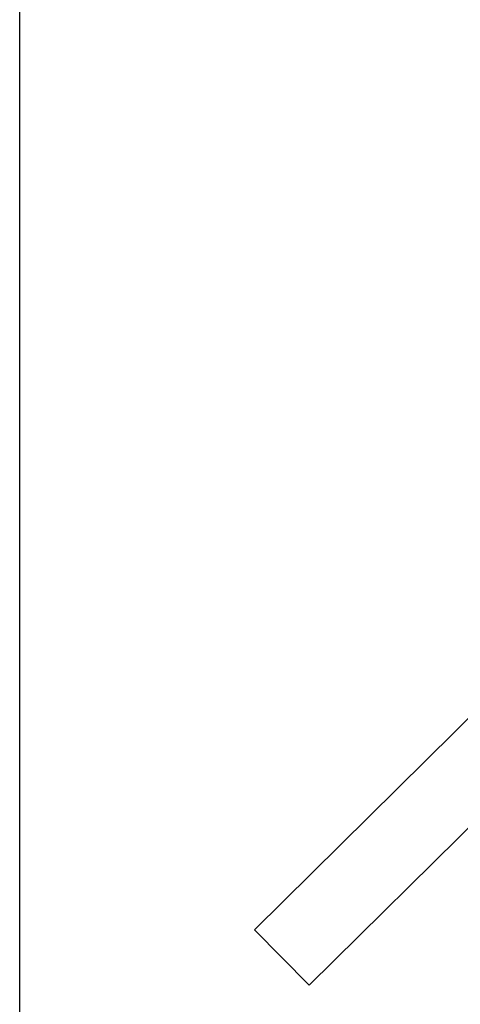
# Model space of a CAD drawing. Extents: x -350 to 540, y -53 to 541.
# Tile 411 of 569: x 172 to 184, y 198 to 223. Entities that reach past the tile are written whole.
import ezdxf

# ---------------------------------------------------------------- set-up
doc = ezdxf.new("R2010")
doc.units = 0
doc.layers.get('0').update_dxf_attribs({"lineweight": 35})
doc.layers.add('_3d_View_', color=7, linetype='Continuous')
doc.layers.add('A_Dach', color=1, linetype='Continuous', lineweight=35, true_color=0xff0000)

# ---------------------------------------------------------------- blocks, each defined once
blk = doc.blocks.new('Referenz-A06HSWU8NL', base_point=(178.421, 198.202))
at = {"layer": 'A_Dach', "color": 0, "linetype": 'ByBlock', "ltscale": 0.35}
for p, q in [((254.827, 275.155), (178.421, 199.625)), ((254.827, 275.155), (178.421, 199.625)), ((254.827, 275.155), (178.421, 199.625)), ((254.827, 275.155), (178.421, 199.625)), ((254.827, 275.155), (178.421, 199.625)), ((254.827, 275.155), (178.421, 199.625)), ((254.827, 275.155), (178.421, 199.625)), ((254.444, 274.776), (178.421, 199.625)), ((246.815, 267.234), (178.421, 199.625)), ((239.185, 259.693), (178.421, 199.625)), ((188.119, 209.211), (178.421, 199.625)), ((179.827, 198.202), (189.342, 207.608)), ((178.421, 199.625), (178.421, 199.625)), ((178.421, 199.625), (178.421, 199.625)), ((178.421, 199.625), (179.827, 198.202)), ((179.827, 198.202), (179.827, 198.202)), ((179.827, 198.202), (179.827, 198.202))]:
    blk.add_line(p, q, dxfattribs=at)
blk = doc.blocks.new('3D-Ansicht-Rahmen-A06HSX0ONL', base_point=(172.396, 139.981))
at = {"color": 0, "linetype": 'ByBlock', "lineweight": -2, "ltscale": 0.25}
blk.add_line((172.396, 139.981), (172.396, 281.307), dxfattribs=at)

msp = doc.modelspace()

# ---------------------------------------------------------------- block references
at = {"color": 251, "lineweight": 25, "ltscale": 0.25, "true_color": 0x585858}
msp.add_blockref('Referenz-A06HSWU8NL', (178.421, 198.202), dxfattribs=at)
at = {"layer": '_3d_View_', "color": 7, "linetype": 'Continuous', "lineweight": 25}
msp.add_blockref('3D-Ansicht-Rahmen-A06HSX0ONL', (172.396, 139.981), dxfattribs=at)

doc.saveas('drawing.dxf')
